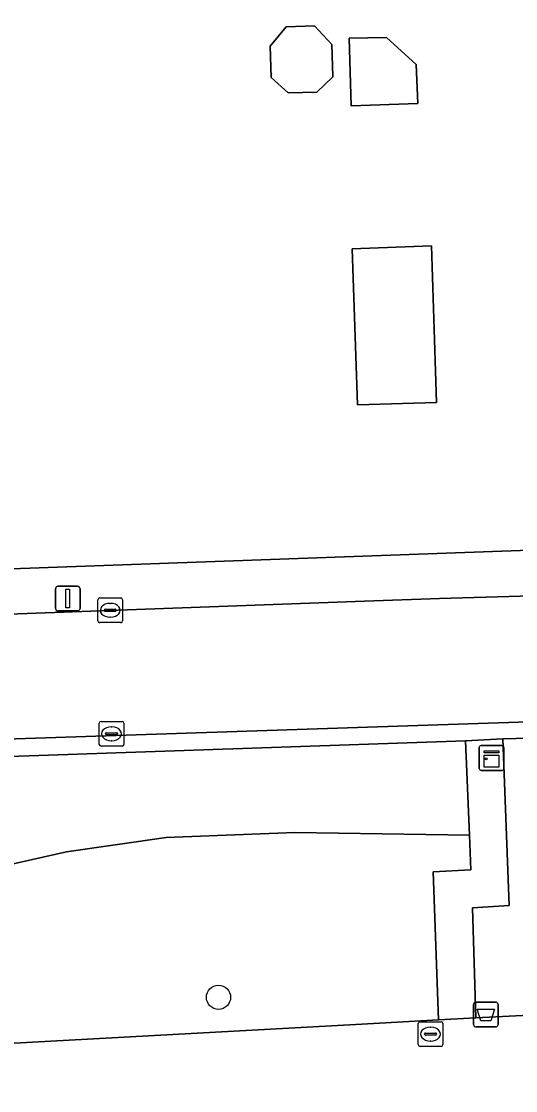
# Model space of a CAD drawing. Extents: x 161084 to 161928, y 385354 to 386522.
# Drawn here: x 161591.5 to 161611.48, y 386315.36 to 386358.53 of the extents above; entities that cross this region are included whole.
import ezdxf

# ---------------------------------------------------------------- set-up
doc = ezdxf.new("R2010")
doc.units = 0
for name, color, linetype in [('IMGEO_Afvalbak', 7, 'Continuous'), ('IMGEO_Boom', 7, 'Continuous'), ('IMGEO_Erf', 7, 'Continuous'), ('IMGEO_Groenvoorziening', 7, 'Continuous'), ('IMGEO_Kast', 7, 'Continuous'), ('IMGEO_Kolk', 7, 'Continuous'), ('IMGEO_Lichtmast', 7, 'Continuous'), ('IMGEO_Pand', 7, 'Continuous'), ('IMGEO_Rijbaan_lokaal_open', 7, 'Continuous'), ('IMGEO_Rioolput', 7, 'Continuous'), ('IMGEO_Voetpad_open', 7, 'Continuous')]:
    doc.layers.add(name, color=color, linetype=linetype)

msp = doc.modelspace()

# ---------------------------------------------------------------- linework, layer by layer
at = {"layer": 'IMGEO_Afvalbak'}
for p, q in [((161609.774, 386318.037), (161609.774, 386318.837)), ((161609.774, 386318.837), (161609.774, 386318.037)), ((161609.874, 386318.937), (161610.664, 386318.937)), ((161610.664, 386318.937), (161609.874, 386318.937)), ((161610.764, 386318.837), (161610.764, 386318.037)), ((161610.764, 386318.037), (161610.764, 386318.837)), ((161610.664, 386317.937), (161609.874, 386317.937)), ((161609.874, 386317.937), (161610.664, 386317.937))]:
    msp.add_line(p, q, dxfattribs=at)
msp.add_lwpolyline([(161609.917, 386318.651), (161610.621, 386318.651), (161610.472, 386318.181), (161610.066, 386318.181), (161609.917, 386318.651)], dxfattribs=at)
for centre, start, end in [((161609.874, 386318.837), 90, 180), ((161609.874, 386318.837), 90, 180), ((161610.664, 386318.837), 0, 90), ((161610.664, 386318.837), 360, 90), ((161609.874, 386318.037), 180, 270), ((161609.874, 386318.037), 180, 270), ((161610.664, 386318.037), 270, 0), ((161610.664, 386318.037), 270, 0)]:
    msp.add_arc(centre, 0.1, start, end, dxfattribs=at)
at = {"layer": 'IMGEO_Boom'}
msp.add_circle((161599.47, 386319.134), 0.489, dxfattribs=at)
at = {"layer": 'IMGEO_Erf'}
for points in [[(161631.468, 386442.867), (161630.642, 386465.121), (161630.394, 386473.506), (161567.522, 386471.288), (161567.994, 386457.272), (161568.518, 386442.6), (161570.26, 386393.761), (161572.389, 386335.756), (161635.223, 386338.014), (161632.968, 386402.53)], [(161603.437, 386355.679), (161602.285, 386355.645), (161601.6, 386356.268), (161601.561, 386357.527), (161602.198, 386358.308), (161603.351, 386358.344), (161604.05, 386357.594), (161604.093, 386356.292)], [(161607.518, 386355.215), (161604.836, 386355.121), (161604.743, 386357.855), (161606.258, 386357.884), (161607.462, 386356.786)], [(161608.072, 386349.467), (161608.283, 386343.149), (161605.089, 386343.044), (161604.864, 386349.352)]]:
    msp.add_lwpolyline(points, close=True, dxfattribs=at)
at = {"layer": 'IMGEO_Groenvoorziening'}
for points in [[(161699.109, 386334.013), (161696.69, 386333.925), (161646.639, 386331.937), (161646.674, 386330.47), (161610.96, 386329.563), (161611.214, 386322.838), (161609.73, 386322.75), (161609.873, 386318.297), (161667.929, 386321.203), (161700.638, 386322.84), (161700.48, 386326.968), (161699.417, 386326.93)], [(161609.444, 386329.484), (161570.635, 386328.149), (161570.117, 386327.204), (161567.091, 386327.083), (161561.748, 386323.2), (161561.706, 386323.026), (161565.44, 386322.777), (161568.914, 386322.546), (161576.017, 386322.647), (161581.98, 386323.361), (161585.759, 386323.768), (161587.598, 386323.958), (161589.442, 386324.148), (161589.616, 386324.166), (161593.328, 386325.003), (161597.353, 386325.578), (161602.55, 386325.782), (161609.606, 386325.682)], [(161608.146, 386324.201), (161609.666, 386324.273), (161609.606, 386325.682), (161602.55, 386325.782), (161597.353, 386325.578), (161593.328, 386325.003), (161589.616, 386324.166), (161589.442, 386324.148), (161587.598, 386323.958), (161585.759, 386323.768), (161581.98, 386323.361), (161576.017, 386322.647), (161568.914, 386322.546), (161565.44, 386322.777), (161561.706, 386323.026), (161560.629, 386318.555), (161559.868, 386315.569), (161565.325, 386315.863), (161605.016, 386318.038), (161608.353, 386318.221)]]:
    msp.add_lwpolyline(points, close=True, dxfattribs=at)
at = {"layer": 'IMGEO_Kast'}
for p, q in [((161610.004, 386328.369), (161610.004, 386329.21)), ((161610.004, 386329.21), (161610.004, 386328.369)), ((161610.079, 386329.294), (161610.92, 386329.294)), ((161610.92, 386329.294), (161610.079, 386329.294)), ((161611.004, 386329.219), (161611.004, 386328.378)), ((161611.004, 386328.378), (161611.004, 386329.219)), ((161610.929, 386328.294), (161610.088, 386328.294)), ((161610.088, 386328.294), (161610.929, 386328.294))]:
    msp.add_line(p, q, dxfattribs=at)
for points in [[(161610.199, 386329.084), (161610.799, 386329.084), (161610.799, 386328.999), (161610.199, 386328.999), (161610.199, 386329.084)], [(161610.199, 386328.909), (161610.799, 386328.909), (161610.799, 386328.42), (161610.199, 386328.42), (161610.199, 386328.909)]]:
    msp.add_lwpolyline(points, dxfattribs=at)
msp.add_circle((161610.283, 386328.758), 0.0377, dxfattribs=at)
for centre, start, end in [((161610.082, 386329.216), 92.4484, 184.2845), ((161610.082, 386329.216), 92.4484, 184.2845), ((161610.926, 386329.216), 2.4484, 94.2845), ((161610.926, 386329.216), 2.4484, 94.2845), ((161610.082, 386328.372), 182.4484, 274.2845), ((161610.082, 386328.372), 182.4484, 274.2845), ((161610.926, 386328.372), 272.4484, 4.2845), ((161610.926, 386328.372), 272.4484, 4.2845)]:
    msp.add_arc(centre, 0.0779, start, end, dxfattribs=at)
at = {"layer": 'IMGEO_Kolk'}
for p, q in [((161594.596, 386334.33), (161594.596, 386335.182)), ((161594.671, 386335.256), (161595.523, 386335.256)), ((161595.597, 386335.182), (161595.597, 386334.33)), ((161594.855, 386334.75), (161594.855, 386334.762)), ((161595.293, 386334.713), (161594.895, 386334.713)), ((161594.898, 386334.799), (161595.296, 386334.799)), ((161595.084, 386335.036), (161595.109, 386335.036)), ((161595.339, 386334.762), (161595.339, 386334.75)), ((161595.523, 386334.256), (161594.671, 386334.256)), ((161595.107, 386334.476), (161595.082, 386334.476)), ((161594.649, 386329.343), (161594.649, 386330.195)), ((161594.724, 386330.269), (161595.576, 386330.269)), ((161595.137, 386330.049), (161595.162, 386330.049)), ((161595.65, 386330.195), (161595.65, 386329.343)), ((161594.908, 386329.763), (161594.908, 386329.775)), ((161595.346, 386329.726), (161594.948, 386329.726)), ((161594.951, 386329.812), (161595.349, 386329.812)), ((161595.16, 386329.489), (161595.135, 386329.489)), ((161595.392, 386329.775), (161595.392, 386329.763)), ((161595.576, 386329.269), (161594.724, 386329.269))]:
    msp.add_line(p, q, dxfattribs=at)
for points in [[(161594.596, 386334.33), (161594.596, 386335.182)], [(161594.671, 386335.256), (161595.523, 386335.256)], [(161595.597, 386335.182), (161595.597, 386334.33)], [(161595.523, 386334.256), (161594.671, 386334.256)], [(161594.649, 386329.343), (161594.649, 386330.195)], [(161594.724, 386330.269), (161595.576, 386330.269)], [(161595.65, 386330.195), (161595.65, 386329.343)], [(161595.576, 386329.269), (161594.724, 386329.269)]]:
    msp.add_lwpolyline(points, dxfattribs=at)
for centre, radius, start, end in [((161594.673, 386335.18), 0.0765, 91.552, 178.448), ((161594.673, 386335.18), 0.0765, 91.552, 178.448), ((161595.521, 386335.18), 0.0765, 1.552, 88.448), ((161595.521, 386335.18), 0.0765, 1.552, 88.448), ((161594.895, 386334.759), 0.0403, 85.8775, 175.7526), ((161594.892, 386334.749), 0.0366, 178.938, 274.7102), ((161595.296, 386334.756), 0.043, 264.8664, 352.4533), ((161595.3, 386334.761), 0.0386, 1.7309, 96.639), ((161594.673, 386334.332), 0.0765, 181.552, 268.448), ((161594.673, 386334.332), 0.0765, 181.552, 268.448), ((161595.521, 386334.332), 0.0765, 271.552, 358.448), ((161595.521, 386334.332), 0.0765, 271.552, 358.448), ((161594.726, 386330.193), 0.0765, 91.552, 178.448), ((161594.726, 386330.193), 0.0765, 91.552, 178.448), ((161595.574, 386330.193), 0.0765, 1.552, 88.448), ((161595.574, 386330.193), 0.0765, 1.552, 88.448), ((161594.948, 386329.772), 0.0403, 85.8775, 175.7526), ((161594.945, 386329.762), 0.0366, 178.938, 274.7102), ((161595.349, 386329.769), 0.043, 264.8664, 352.4533), ((161595.353, 386329.774), 0.0386, 1.7309, 96.639), ((161594.726, 386329.345), 0.0765, 181.552, 268.448), ((161594.726, 386329.345), 0.0765, 181.552, 268.448), ((161595.574, 386329.345), 0.0765, 271.552, 358.448), ((161595.574, 386329.345), 0.0765, 271.552, 358.448)]:
    msp.add_arc(centre, radius, start, end, dxfattribs=at)
for centre, major_axis, ratio, start_param, end_param in [((161595.083, 386334.756), (-0.387, 0.002), 0.722429, 4.712389, 7.853982), ((161595.108, 386334.756), (-0.39, 0.002), 0.717154, 1.570796, 4.712389), ((161595.136, 386329.769), (-0.387, 0.002), 0.722429, 4.712389, 7.853982), ((161595.161, 386329.769), (-0.39, 0.002), 0.717154, 1.570796, 4.712389)]:
    msp.add_ellipse(centre, major_axis=major_axis, ratio=ratio, start_param=start_param, end_param=end_param, dxfattribs=at)
at = {"layer": 'IMGEO_Lichtmast'}
for p, q in [((161592.885, 386334.827), (161592.885, 386335.627)), ((161592.885, 386335.627), (161592.885, 386334.827)), ((161592.985, 386335.727), (161593.775, 386335.727)), ((161593.775, 386335.727), (161592.985, 386335.727)), ((161593.875, 386335.627), (161593.875, 386334.827)), ((161593.875, 386334.827), (161593.875, 386335.627)), ((161593.775, 386334.727), (161592.985, 386334.727)), ((161592.985, 386334.727), (161593.775, 386334.727))]:
    msp.add_line(p, q, dxfattribs=at)
msp.add_lwpolyline([(161593.305, 386335.602), (161593.455, 386335.602), (161593.455, 386334.852), (161593.305, 386334.852), (161593.305, 386335.602)], dxfattribs=at)
for centre, start, end in [((161592.985, 386335.627), 90, 180), ((161592.985, 386335.627), 90, 180), ((161593.775, 386335.627), 0, 90), ((161593.775, 386335.627), 360, 90), ((161592.985, 386334.827), 180, 270), ((161592.985, 386334.827), 180, 270), ((161593.775, 386334.827), 270, 0), ((161593.775, 386334.827), 270, 0)]:
    msp.add_arc(centre, 0.1, start, end, dxfattribs=at)
at = {"layer": 'IMGEO_Pand'}
for points in [[(161603.437, 386355.679), (161604.093, 386356.292), (161604.05, 386357.594), (161603.351, 386358.344), (161602.198, 386358.308), (161601.561, 386357.527), (161601.6, 386356.268), (161602.285, 386355.645)], [(161607.518, 386355.215), (161607.462, 386356.786), (161606.258, 386357.884), (161604.743, 386357.855), (161604.836, 386355.121)], [(161608.283, 386343.149), (161608.072, 386349.467), (161604.864, 386349.352), (161605.089, 386343.044)]]:
    msp.add_lwpolyline(points, close=True, dxfattribs=at)
at = {"layer": 'IMGEO_Rijbaan_lokaal_open'}
for points in [[(161635.06, 386336.004), (161608.395, 386335.225), (161605.365, 386335.118), (161572.919, 386333.939)], [(161572.563, 386328.942), (161639.625, 386331.173)]]:
    msp.add_lwpolyline(points, dxfattribs=at)
at = {"layer": 'IMGEO_Rioolput'}
for p, q in [((161607.537, 386317.22), (161607.537, 386318.072)), ((161607.612, 386318.146), (161608.464, 386318.146)), ((161608.025, 386317.926), (161608.05, 386317.926)), ((161608.538, 386318.072), (161608.538, 386317.22)), ((161607.796, 386317.64), (161607.796, 386317.652)), ((161608.234, 386317.603), (161607.836, 386317.603)), ((161607.839, 386317.689), (161608.237, 386317.689)), ((161608.048, 386317.366), (161608.023, 386317.366)), ((161608.28, 386317.652), (161608.28, 386317.64)), ((161608.464, 386317.146), (161607.612, 386317.146))]:
    msp.add_line(p, q, dxfattribs=at)
for points in [[(161607.537, 386317.22), (161607.537, 386318.072)], [(161607.612, 386318.146), (161608.464, 386318.146)], [(161608.538, 386318.072), (161608.538, 386317.22)], [(161608.464, 386317.146), (161607.612, 386317.146)]]:
    msp.add_lwpolyline(points, dxfattribs=at)
for centre, radius, start, end in [((161607.614, 386318.07), 0.0765, 91.552, 178.448), ((161607.614, 386318.07), 0.0765, 91.552, 178.448), ((161608.462, 386318.07), 0.0765, 1.552, 88.448), ((161608.462, 386318.07), 0.0765, 1.552, 88.448), ((161607.836, 386317.649), 0.0403, 85.8775, 175.7526), ((161607.833, 386317.639), 0.0366, 178.938, 274.7102), ((161608.237, 386317.646), 0.043, 264.8664, 352.4533), ((161608.241, 386317.651), 0.0386, 1.7309, 96.639), ((161607.614, 386317.222), 0.0765, 181.552, 268.448), ((161607.614, 386317.222), 0.0765, 181.552, 268.448), ((161608.462, 386317.222), 0.0765, 271.552, 358.448), ((161608.462, 386317.222), 0.0765, 271.552, 358.448)]:
    msp.add_arc(centre, radius, start, end, dxfattribs=at)
for centre, major_axis, ratio, start_param, end_param in [((161608.024, 386317.646), (-0.387, 0.002), 0.722429, 4.712389, 7.853982), ((161608.049, 386317.646), (-0.39, 0.002), 0.717154, 1.570796, 4.712389)]:
    msp.add_ellipse(centre, major_axis=major_axis, ratio=ratio, start_param=start_param, end_param=end_param, dxfattribs=at)
at = {"layer": 'IMGEO_Voetpad_open'}
for points in [[(161635.223, 386338.014), (161572.389, 386335.756), (161570.26, 386393.761), (161568.518, 386442.6), (161567.994, 386457.272)], [(161572.919, 386333.939), (161605.365, 386335.118), (161608.395, 386335.225), (161635.06, 386336.004)], [(161639.625, 386331.173), (161572.563, 386328.942), (161568.499, 386328.806), (161567.502, 386328.792), (161566.524, 386328.699), (161566.343, 386328.683), (161566.165, 386328.651), (161565.99, 386328.603), (161565.82, 386328.539), (161565.657, 386328.461), (161565.501, 386328.368), (161565.406, 386328.302), (161560.955, 386325.052), (161558.612, 386315.514), (161559.868, 386315.569), (161560.629, 386318.555), (161561.706, 386323.026), (161561.748, 386323.2), (161567.091, 386327.083), (161570.117, 386327.204), (161570.635, 386328.149), (161609.444, 386329.484), (161610.96, 386329.563), (161646.674, 386330.47)], [(161667.929, 386321.203), (161609.873, 386318.297), (161608.353, 386318.221), (161605.016, 386318.038), (161565.325, 386315.863), (161559.868, 386315.569), (161558.612, 386315.514), (161551.01, 386315.15), (161550.913, 386317.691), (161550.507, 386317.373), (161549.494, 386316.716), (161548.427, 386316.153), (161547.314, 386315.687), (161546.164, 386315.322)]]:
    msp.add_lwpolyline(points, dxfattribs=at)
msp.add_lwpolyline([(161610.96, 386329.563), (161609.444, 386329.484), (161609.606, 386325.682), (161609.666, 386324.273), (161608.146, 386324.201), (161608.353, 386318.221), (161609.873, 386318.297), (161609.73, 386322.75), (161611.214, 386322.838)], close=True, dxfattribs=at)

doc.saveas('drawing.dxf')
